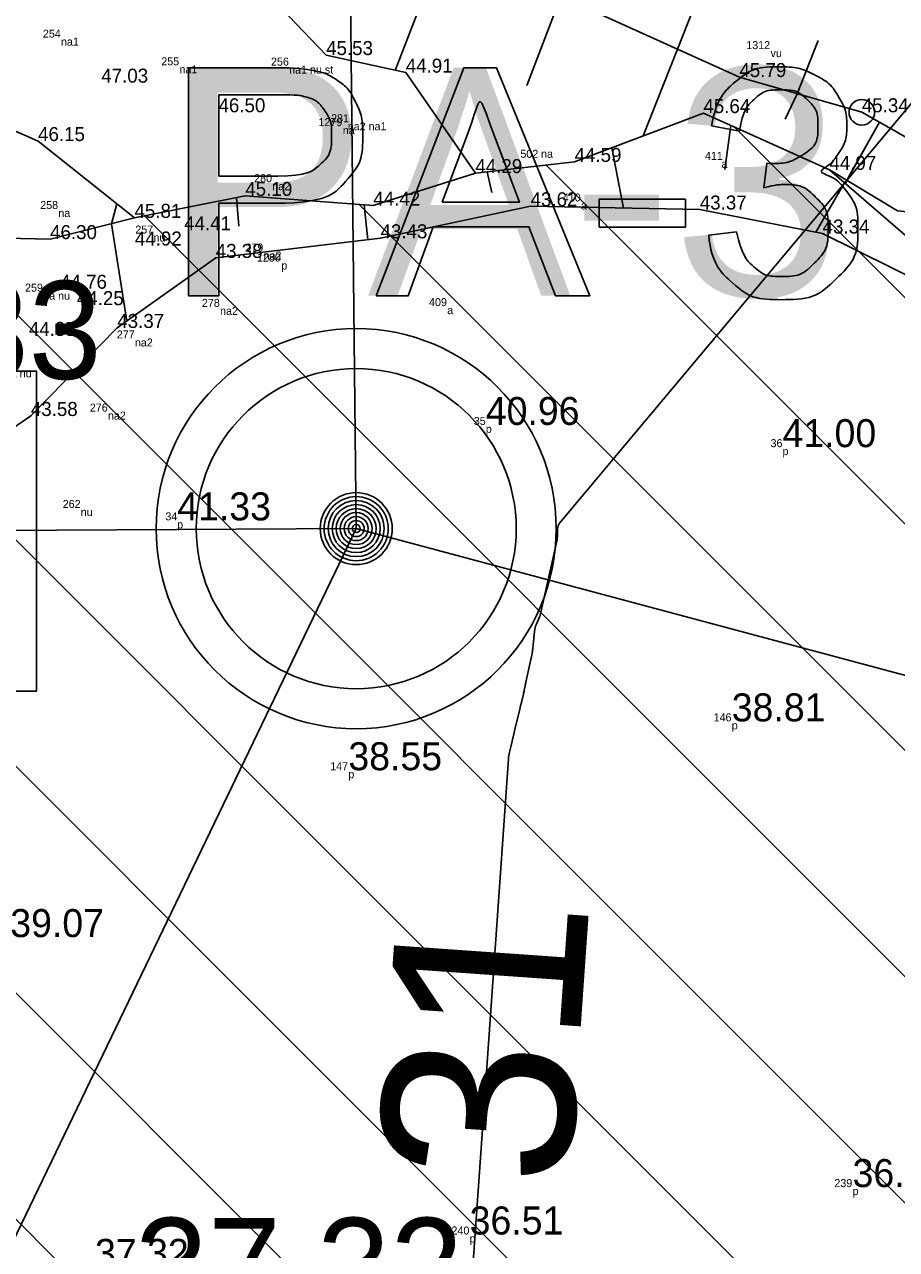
# Model space of a CAD drawing. Extents: x 700746 to 706058, y 6570320 to 6580460.
# Drawn here: x 702926.08 to 702947.88, y 6577333.29 to 6577363.9 of the extents above; entities that cross this region are included whole.
import ezdxf

# ---------------------------------------------------------------- set-up
doc = ezdxf.new("R2010")
doc.units = 0
for name, color, linetype in [('GEOLPUNKT', 7, 'Continuous'), ('Kaevandatud ala', 7, 'Continuous'), ('KORGUS-EH2000', 7, 'Continuous'), ('Lamami horisontaal_EH2000', 7, 'Continuous'), ('Lõige', 7, 'Continuous'), ('MOOTKOOD', 7, 'Continuous'), ('MOOTKORG-EH2000', 7, 'Continuous'), ('MOOTKORG_MUU', 7, 'Continuous'), ('MOOTNR', 7, 'Continuous'), ('RELJEEF', 7, 'Continuous'), ('VEEKOGU', 7, 'Continuous')]:
    doc.layers.add(name, color=color, linetype=linetype)

msp = doc.modelspace()

# ---------------------------------------------------------------- linework, layer by layer
at = {"layer": 'GEOLPUNKT'}
msp.add_line((702934.372, 6577351.305), (702934.372, 6577351.305), dxfattribs=at)
msp.add_line((702934.372, 6577351.305), (702934.372, 6577351.305), dxfattribs=at)
for points in [[(702930.183, 6577357.123), (702930.183, 6577362.823), (702932.334, 6577362.823)], [(702934.874, 6577357.123), (702937.064, 6577362.823), (702937.881, 6577362.823), (702940.209, 6577357.123), (702939.35, 6577357.123), (702938.69, 6577358.848), (702936.299, 6577358.848), (702935.674, 6577357.123), (702934.874, 6577357.123)], [(702932.397, 6577362.15), (702930.939, 6577362.15), (702930.939, 6577360.112)], [(702943.95, 6577361.242), (702943.251, 6577361.368)], [(702937.147, 6577361.134), (702936.517, 6577359.46)], [(702936.517, 6577359.46), (702938.453, 6577359.46), (702937.855, 6577361.043)], [(702944.561, 6577359.825), (702944.639, 6577360.438)], [(702930.939, 6577360.112), (702932.413, 6577360.112)], [(702932.401, 6577359.439), (702930.939, 6577359.439), (702930.939, 6577357.123), (702930.183, 6577357.123)], [(702940.444, 6577358.835), (702940.444, 6577359.538), (702942.599, 6577359.538), (702942.599, 6577358.835), (702940.444, 6577358.835)], [(702943.182, 6577358.635), (702943.881, 6577358.726)]]:
    msp.add_lwpolyline(points, dxfattribs=at)
msp.add_lwpolyline([(702918.378, 6577355.241), (702926.378, 6577355.241), (702926.378, 6577347.241), (702918.378, 6577347.241)], close=True, dxfattribs=at)
for radius in [5, 4, 4, 0.9, 0.9, 0.801, 0.801, 0.7, 0.7, 0.6, 0.6, 0.5, 0.5, 0.4, 0.4, 0.3, 0.3, 0.2, 0.2, 0.1, 0.1]:
    msp.add_circle((702934.372, 6577351.305), radius, dxfattribs=at)
for points in [[(702932.334, 6577362.823), (702932.902, 6577362.823), (702933.202, 6577362.768), (702933.622, 6577362.698), (702933.906, 6577362.502), (702934.19, 6577362.306), (702934.363, 6577361.952), (702934.536, 6577361.598), (702934.536, 6577361.173), (702934.536, 6577360.446), (702934.073, 6577359.942), (702933.61, 6577359.439), (702932.401, 6577359.439)], [(702943.251, 6577361.368), (702943.379, 6577362.071), (702943.835, 6577362.458), (702944.29, 6577362.845), (702944.967, 6577362.845), (702945.433, 6577362.845), (702945.826, 6577362.645), (702946.219, 6577362.445), (702946.427, 6577362.099), (702946.635, 6577361.754), (702946.635, 6577361.366), (702946.635, 6577360.997), (702946.437, 6577360.694), (702946.239, 6577360.391), (702945.85, 6577360.213), (702946.355, 6577360.096), (702946.634, 6577359.729), (702946.913, 6577359.362), (702946.913, 6577358.81), (702946.913, 6577358.065), (702946.369, 6577357.546), (702945.825, 6577357.027), (702944.993, 6577357.027), (702944.243, 6577357.027), (702943.747, 6577357.475), (702943.251, 6577357.923), (702943.182, 6577358.635)], [(702932.413, 6577360.112), (702933.144, 6577360.112), (702933.451, 6577360.384), (702933.758, 6577360.656), (702933.758, 6577361.15), (702933.758, 6577361.508), (702933.577, 6577361.763), (702933.397, 6577362.017), (702933.101, 6577362.099), (702932.91, 6577362.15), (702932.397, 6577362.15)], [(702944.639, 6577360.438), (702944.709, 6577360.43), (702944.752, 6577360.43), (702945.199, 6577360.43), (702945.557, 6577360.663), (702945.914, 6577360.896), (702945.914, 6577361.382), (702945.914, 6577361.766), (702945.654, 6577362.019), (702945.393, 6577362.271), (702944.981, 6577362.271), (702944.573, 6577362.271), (702944.3, 6577362.014), (702944.028, 6577361.756), (702943.95, 6577361.242)], [(702937.855, 6577361.043), (702937.587, 6577361.764), (702937.453, 6577362.223), (702937.341, 6577361.676), (702937.147, 6577361.134)], [(702943.881, 6577358.726), (702944.001, 6577358.131), (702944.29, 6577357.868), (702944.578, 6577357.605), (702944.997, 6577357.605), (702945.492, 6577357.605), (702945.831, 6577357.947), (702946.171, 6577358.289), (702946.171, 6577358.795), (702946.171, 6577359.277), (702945.856, 6577359.59), (702945.541, 6577359.903), (702945.055, 6577359.903), (702944.857, 6577359.903), (702944.561, 6577359.825)]]:
    msp.add_open_spline(points, degree=3, dxfattribs=at)
at = {"layer": 'Kaevandatud ala'}
for p, q in [((702943.826, 6577361.34), (703070.403, 6577234.763)), ((702939.119, 6577360.39), (703067.389, 6577232.12)), ((702934.446, 6577359.407), (703063.902, 6577229.95)), ((702929.077, 6577359.119), (703058.822, 6577229.374)), ((702924.061, 6577358.478), (703051.767, 6577230.772)), ((702919.907, 6577356.975), (703046.785, 6577230.097)), ((702916.936, 6577354.289), (703044.749, 6577226.476)), ((702913.595, 6577351.973), (703042.537, 6577223.031)), ((702910.387, 6577349.524), (703039.613, 6577220.299))]:
    msp.add_line(p, q, dxfattribs=at)
msp.add_lwpolyline([(702948.4, 6577358.37), (702946.2, 6577360.27), (702943.05, 6577361.69), (702939.83, 6577360.47), (702937.35, 6577360.19), (702934.8, 6577359.38), (702931.6, 6577359.62), (702928.83, 6577359.07), (702926.72, 6577358.54), (702924.5, 6577358.59), (702921.05, 6577357.71), (702918.81, 6577356.27), (702917.04, 6577354.36), (702915.53, 6577353.33), (702911.58, 6577350.56), (702908.17, 6577347.6), (702905.84, 6577347.37), (702904.03, 6577346.38), (702900.76, 6577343.98), (702898.59, 6577340.48), (702896.67, 6577335.54)], dxfattribs=at)
at = {"layer": 'KORGUS-EH2000'}
msp.add_circle((702947.01, 6577361.71), 0.32, dxfattribs=at)
at = {"layer": 'Lamami horisontaal_EH2000'}
msp.add_lwpolyline([(702988, 6577409.356), (702939.456, 6577351.443), (702939.434, 6577351.411), (702939.418, 6577351.378), (702939.408, 6577351.342), (702939.405, 6577351.304), (702939.402, 6577351.147), (702939.401, 6577351.108), (702939.397, 6577351.069), (702939.391, 6577351.031), (702939.384, 6577350.992), (702938.989, 6577349.218), (702938.979, 6577349.177), (702938.967, 6577349.137), (702938.953, 6577349.097), (702938.938, 6577349.058), (702938.872, 6577348.904), (702938.857, 6577348.864), (702938.845, 6577348.824), (702938.836, 6577348.784), (702938.831, 6577348.742), (702938.798, 6577348.394), (702938.79, 6577348.323), (702938.78, 6577348.251), (702938.768, 6577348.18), (702938.754, 6577348.109), (702938.615, 6577347.47), (702938.609, 6577347.445), (702938.604, 6577347.42), (702938.599, 6577347.395), (702938.594, 6577347.37), (702938.574, 6577347.27), (702938.568, 6577347.245), (702938.563, 6577347.22), (702938.557, 6577347.195), (702938.552, 6577347.17), (702938.503, 6577346.964), (702938.482, 6577346.879), (702938.462, 6577346.794), (702938.348, 6577346.319), (702938.244, 6577345.883), (702938.204, 6577345.718), (702938.195, 6577345.677), (702938.188, 6577345.635), (702938.182, 6577345.593), (702938.178, 6577345.551), (702932.405, 6577263.326)], dxfattribs=at)
at = {"layer": 'Lõige'}
for points in [[(702834.687, 6577213.734), (702849.883, 6577229.558), (702901.645, 6577283.339), (702934.372, 6577351.305), (702933.752, 6577409.378), (702972.502, 6577440.12), (702995.067, 6577474.124)], [(702837.755, 6577356.016), (702922.378, 6577351.241), (702934.372, 6577351.305), (702975.89, 6577340.204), (703011.296, 6577328.533), (703048.269, 6577288.507), (703082.822, 6577285.406), (703165.082, 6577283.623)]]:
    msp.add_lwpolyline(points, dxfattribs=at)
at = {"layer": 'RELJEEF'}
for p, q in [((702936.427, 6577365.566), (702935.347, 6577362.758)), ((702942.402, 6577363.289), (702943.356, 6577365.71)), ((702938.636, 6577362.38), (702939.45, 6577364.517)), ((702945.915, 6577363.506), (702945.393, 6577362.175)), ((702942.402, 6577363.289), (702941.548, 6577361.121)), ((702945.097, 6577361.538), (702945.393, 6577362.175)), ((702943.583, 6577360.284), (702943.739, 6577361.379)), ((702947.454, 6577361.459), (702946.591, 6577359.933)), ((702947.454, 6577361.459), (702946.634, 6577360.01)), ((702940.764, 6577360.824), (702941.05, 6577359.316)), ((702937.763, 6577359.701), (702937.643, 6577360.223)), ((702946.579, 6577359.943), (702945.864, 6577358.712)), ((702928.252, 6577358.925), (702928.392, 6577359.419)), ((702931.437, 6577358.861), (702931.384, 6577359.577)), ((702934.571, 6577359.397), (702934.662, 6577358.522)), ((702928.252, 6577358.925), (702928.639, 6577356.49))]:
    msp.add_line(p, q, dxfattribs=at)
for points in [[(702873.176, 6577381.216), (702882.931, 6577380.114), (702888.841, 6577377.679), (702900.184, 6577373.299), (702902.171, 6577374.278), (702912.42, 6577371.47), (702915.94, 6577370.33), (702918.85, 6577369.49), (702924.01, 6577367.22), (702928.41, 6577367.37), (702932.5, 6577367.23), (702936.56, 6577365.51), (702940.43, 6577364.18), (702943.95, 6577362.59), (702947.01, 6577361.71), (702949.77, 6577360.15), (702956.32, 6577360.15)], [(702937.35, 6577360.19), (702935.61, 6577362.7), (702933.62, 6577363.14), (702931.94, 6577364.9), (702929.77, 6577364.51), (702928.02, 6577365.08), (702923.11, 6577365.5), (702919.94, 6577365.93), (702916.08, 6577367.4), (702911.77, 6577369.21)], [(702928.83, 6577359.07), (702926.42, 6577360.99), (702923.85, 6577362.12), (702919.32, 6577365.02), (702916.08, 6577367.4)], [(702896.67, 6577335.54), (702898.59, 6577340.48), (702900.76, 6577343.98), (702904.03, 6577346.38), (702905.84, 6577347.37), (702908.17, 6577347.6), (702911.58, 6577350.56), (702915.53, 6577353.33), (702917.04, 6577354.36), (702918.81, 6577356.27), (702921.05, 6577357.71), (702924.5, 6577358.59), (702926.72, 6577358.54), (702928.83, 6577359.07), (702931.6, 6577359.62), (702934.8, 6577359.38), (702937.35, 6577360.19), (702939.83, 6577360.47), (702943.05, 6577361.69), (702946.2, 6577360.27), (702948.4, 6577358.37)], [(702900.76, 6577343.98), (702904.03, 6577346.38), (702905.84, 6577347.37), (702908.17, 6577347.6), (702911.58, 6577350.56), (702915.53, 6577353.33), (702917.04, 6577354.36), (702918.81, 6577356.27), (702921.05, 6577357.71), (702924.5, 6577358.59), (702926.72, 6577358.54), (702928.83, 6577359.07), (702931.6, 6577359.62), (702934.8, 6577359.38), (702937.35, 6577360.19), (702939.83, 6577360.47), (702943.05, 6577361.69), (702946.2, 6577360.27), (702948.4, 6577358.37)], [(702956.32, 6577360.15), (702952.83, 6577358.74), (702947.9, 6577359.25), (702946.2, 6577360.27), (702943.05, 6577361.69), (702939.83, 6577360.47), (702937.35, 6577360.19)]]:
    msp.add_lwpolyline(points, dxfattribs=at)
at = {"layer": 'VEEKOGU'}
for points in [[(702938.73, 6577359.36), (702934.98, 6577358.56), (702930.86, 6577358.07), (702928.4, 6577356.32), (702926.24, 6577354.12), (702923.74, 6577352.4), (702920.67, 6577350.9), (702918.65, 6577349.07), (702916.71, 6577346.51), (702915.26, 6577344.26), (702913.49, 6577342.49), (702910.71, 6577341.34), (702908.27, 6577339.95), (702907.12, 6577337.8), (702904.7, 6577335.75), (702903.56, 6577334.54), (702902.97, 6577332.77), (702903.03, 6577329.99), (702901.77, 6577327.58), (702901.02, 6577325.54), (702900.52, 6577322.69), (702899.52, 6577319.43), (702898.02, 6577316.02)], [(702938.73, 6577359.36), (702934.98, 6577358.56), (702930.86, 6577358.07), (702928.4, 6577356.32), (702926.24, 6577354.12), (702923.74, 6577352.4), (702920.67, 6577350.9), (702918.65, 6577349.07), (702916.71, 6577346.51), (702915.26, 6577344.26), (702913.49, 6577342.49), (702910.71, 6577341.34), (702908.27, 6577339.95), (702907.12, 6577337.8), (702904.7, 6577335.75), (702903.56, 6577334.54), (702902.97, 6577332.77), (702903.03, 6577329.99), (702901.77, 6577327.58), (702901.02, 6577325.54), (702900.52, 6577322.69), (702899.52, 6577319.43), (702898.02, 6577316.02)], [(702949.51, 6577356.96), (702946.03, 6577358.68), (702942.96, 6577359.28), (702938.73, 6577359.36)], [(702949.51, 6577356.96), (702946.03, 6577358.68), (702942.96, 6577359.28), (702938.73, 6577359.36)]]:
    msp.add_lwpolyline(points, dxfattribs=at)

# ---------------------------------------------------------------- texts
at = {"layer": 'GEOLPUNKT'}
msp.add_text('PA-3', height=5.7, dxfattribs=at).set_placement((702929.57, 6577357.123))
at = {"layer": 'KORGUS-EH2000'}
for s, p in [('50,33', (702919.81, 6577355.045)), ('37,32', (702928.844, 6577331.63))]:
    msp.add_text(s, height=2.45, dxfattribs=at).set_placement(p)
at = {"layer": 'Lamami horisontaal_EH2000'}
msp.add_text('31', height=4.8, rotation=85.9836, dxfattribs=at).set_placement((702939.701, 6577334.817))
at = {"layer": 'MOOTKOOD'}
for s, p in [('na1', (702926.993, 6577363.375)), ('vu', (702944.729, 6577363.088)), ('na1', (702929.955, 6577362.683)), ('na1 nu st', (702932.696, 6577362.676)), ('na', (702934.037, 6577361.163)), ('na2 na1', (702934.161, 6577361.261)), ('a', (702943.504, 6577360.321)), ('na2', (702932.275, 6577359.762)), ('a', (702939.989, 6577359.281)), ('na', (702926.928, 6577359.092)), ('nu', (702929.305, 6577358.48)), ('na2', (702932.057, 6577358.029)), ('p', (702932.499, 6577357.78)), ('na nu', (702926.549, 6577357.027)), ('na2', (702930.97, 6577356.647)), ('a', (702936.647, 6577356.665)), ('na2', (702928.841, 6577355.857)), ('na nu', (702925.59, 6577355.087)), ('na2', (702928.167, 6577354.03)), ('p', (702937.611, 6577353.696)), ('p', (702945.027, 6577353.141)), ('nu', (702927.487, 6577351.621)), ('p', (702929.899, 6577351.311)), ('p', (702943.759, 6577346.288)), ('p', (702934.176, 6577345.067)), ('p', (702946.778, 6577334.65)), ('p', (702937.207, 6577333.465))]:
    msp.add_text(s, height=0.2, dxfattribs=at).set_placement(p)
at = {"layer": 'MOOTKORG-EH2000'}
for s, height, p in [('45.53', 0.35, (702933.62, 6577363.14)), ('47.03', 0.35, (702928, 6577362.45)), ('44.91', 0.35, (702935.61, 6577362.7)), ('45.79', 0.35, (702943.95, 6577362.59)), ('46.50', 0.35, (702930.93, 6577361.71)), ('45.64', 0.35, (702943.05, 6577361.69)), ('45.34', 0.35, (702947.01, 6577361.71)), ('46.15', 0.35, (702926.42, 6577360.99)), ('44.59', 0.35, (702939.83, 6577360.47)), ('44.97', 0.35, (702946.2, 6577360.27)), ('44.29', 0.35, (702937.35, 6577360.19)), ('45.10', 0.35, (702931.6, 6577359.62)), ('44.42', 0.35, (702934.8, 6577359.38)), ('43.62', 0.35, (702938.73, 6577359.36)), ('45.81', 0.35, (702928.83, 6577359.07)), ('43.37', 0.35, (702942.96, 6577359.28)), ('44.41', 0.35, (702930.07, 6577358.76)), ('46.30', 0.35, (702926.72, 6577358.54)), ('43.43', 0.35, (702934.98, 6577358.56)), ('43.34', 0.35, (702946.03, 6577358.68)), ('44.92', 0.35, (702928.84, 6577358.38)), ('43.38', 0.35, (702930.86, 6577358.07)), ('44.76', 0.35, (702926.97, 6577357.3)), ('44.25', 0.35, (702927.39, 6577356.89)), ('43.37', 0.35, (702928.4, 6577356.32)), ('44.35', 0.35, (702926.19, 6577356.12)), ('40.96', 0.7, (702937.611, 6577353.896)), ('43.58', 0.35, (702926.24, 6577354.12)), ('41.00', 0.7, (702945.027, 6577353.341)), ('41.33', 0.7, (702929.899, 6577351.511)), ('38.81', 0.7, (702943.759, 6577346.488)), ('38.55', 0.7, (702934.176, 6577345.267)), ('39.07', 0.7, (702925.725, 6577341.097)), ('36.14', 0.7, (702946.778, 6577334.85)), ('36.51', 0.7, (702937.207, 6577333.665)), ('37.32', 0.7, (702927.844, 6577332.855))]:
    msp.add_text(s, height=height, dxfattribs=at).set_placement(p)
at = {"layer": 'MOOTKORG_MUU'}
msp.add_text('na', height=0.2, dxfattribs=at).set_placement((702938.993, 6577360.573))
at = {"layer": 'MOOTNR'}
for s, p in [('254', (702926.541, 6577363.575)), ('1312', (702944.122, 6577363.288)), ('255', (702929.5, 6577362.883)), ('256', (702932.243, 6577362.876)), ('1279', (702933.428, 6577361.363)), ('281', (702933.746, 6577361.461)), ('502', (702938.476, 6577360.573)), ('411', (702943.089, 6577360.521)), ('280', (702931.822, 6577359.962)), ('258', (702926.474, 6577359.292)), ('410', (702939.536, 6577359.481)), ('257', (702928.852, 6577358.68)), ('279', (702931.603, 6577358.229)), ('1280', (702931.891, 6577357.98)), ('259', (702926.095, 6577357.227)), ('278', (702930.516, 6577356.847)), ('409', (702936.193, 6577356.865)), ('277', (702928.388, 6577356.057)), ('276', (702927.714, 6577354.23)), ('35', (702937.311, 6577353.896)), ('36', (702944.729, 6577353.341)), ('262', (702927.036, 6577351.821)), ('34', (702929.602, 6577351.511)), ('146', (702943.306, 6577346.488)), ('147', (702933.723, 6577345.267)), ('239', (702946.324, 6577334.85)), ('240', (702936.754, 6577333.665))]:
    msp.add_text(s, height=0.2, dxfattribs=at).set_placement(p)

doc.saveas('drawing.dxf')
